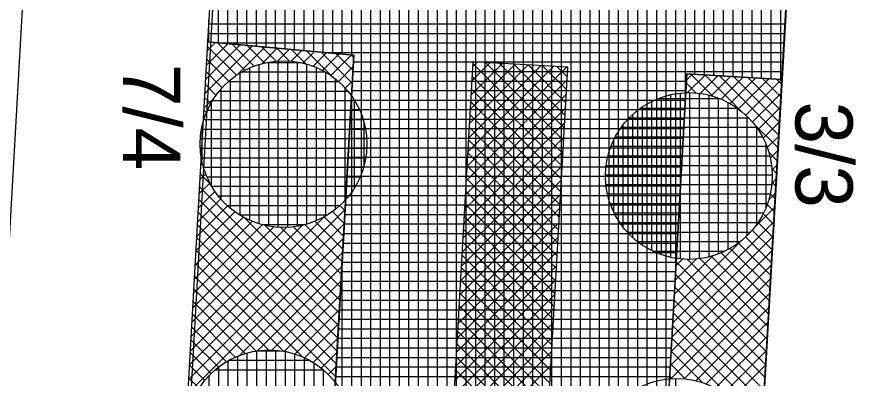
# Model space of a CAD drawing. Extents: x -565346 to -564154, y -1097386 to -1095620.
# Drawn here: x -564301.42 to -564283.52, y -1097157.44 to -1097149.85 of the extents above; entities that cross this region are included whole.
import ezdxf

# ---------------------------------------------------------------- set-up
doc = ezdxf.new("R2010")
doc.units = 0
for name, color, linetype in [('Vrstva 1', 7, 'Continuous'), ('Vrstva 13', 7, 'Continuous'), ('Vrstva 40', 7, 'Continuous'), ('Vrstva 41', 7, 'Continuous'), ('Vrstva 42', 7, 'Continuous'), ('Vrstva 43', 7, 'Continuous'), ('Vrstva 44', 7, 'Continuous')]:
    doc.layers.add(name, color=color, linetype=linetype)

msp = doc.modelspace()

# ---------------------------------------------------------------- linework, layer by layer
at = {"layer": 'Vrstva 1'}
for p, q in [((-564296.48, -1097064.53), (-564302.81, -1097176.11)), ((-564307.09, -1097322.09), (-564296.5, -1097135.53))]:
    msp.add_line(p, q, dxfattribs=at)
at = {"layer": 'Vrstva 13'}
msp.add_line((-564284.61, -1097137.94), (-564287.03, -1097180.53), dxfattribs=at)
at = {"layer": 'Vrstva 41'}
msp.add_line((-564294.347, -1097150.646), (-564297.42, -1097150.37), dxfattribs=at)
for points in [[(-564307.383, -1097332.191), (-564304.399, -1097332.838), (-564304.096, -1097322.37), (-564303.226, -1097307.04), (-564296.016, -1097180.02), (-564294.347, -1097150.646), (-564297.42, -1097150.37), (-564307.09, -1097322.09)], [(-564297.082, -1097322.329), (-564302.848, -1097333.175), (-564300.817, -1097333.615), (-564295.11, -1097322.88), (-564285.364, -1097151.156), (-564287.358, -1097151.043), (-564289.027, -1097180.417), (-564293.197, -1097253.877), (-564296.237, -1097307.437)]]:
    msp.add_lwpolyline(points, close=True, dxfattribs=at)
at = {"layer": 'Vrstva 42'}
for p, q in [((-564296.734, -1097150.432), (-564297.465, -1097151.163)), ((-564296.993, -1097150.408), (-564297.448, -1097150.863)), ((-564297.253, -1097150.385), (-564297.431, -1097150.563)), ((-564297.209, -1097150.389), (-564296.633, -1097150.965)), ((-564296.898, -1097150.417), (-564296.437, -1097150.878)), ((-564296.474, -1097150.455), (-564297.482, -1097151.462)), ((-564297.425, -1097150.456), (-564296.81, -1097151.07)), ((-564296.214, -1097150.478), (-564296.799, -1097151.063)), ((-564296.587, -1097150.445), (-564296.221, -1097150.811)), ((-564295.955, -1097150.502), (-564296.28, -1097150.827)), ((-564296.277, -1097150.473), (-564295.977, -1097150.772)), ((-564295.966, -1097150.501), (-564295.695, -1097150.771)), ((-564295.695, -1097150.525), (-564295.941, -1097150.77)), ((-564295.436, -1097150.548), (-564295.661, -1097150.773)), ((-564295.655, -1097150.529), (-564295.352, -1097150.831)), ((-564295.176, -1097150.572), (-564295.418, -1097150.813)), ((-564295.344, -1097150.556), (-564294.817, -1097151.084)), ((-564294.917, -1097150.595), (-564295.203, -1097150.881)), ((-564295.034, -1097150.584), (-564294.381, -1097151.237)), ((-564294.657, -1097150.618), (-564295.007, -1097150.968)), ((-564294.723, -1097150.612), (-564294.365, -1097150.97)), ((-564297.44, -1097150.724), (-564296.97, -1097151.194)), ((-564294.398, -1097150.641), (-564294.831, -1097151.075)), ((-564294.412, -1097150.64), (-564294.35, -1097150.702)), ((-564291.762, -1097150.793), (-564291.857, -1097150.888)), ((-564294.361, -1097150.887), (-564294.672, -1097151.199)), ((-564289.888, -1097150.899), (-564291.976, -1097152.987)), ((-564290.156, -1097150.884), (-564291.959, -1097152.687)), ((-564290.423, -1097150.869), (-564291.942, -1097152.387)), ((-564290.691, -1097150.854), (-564291.925, -1097152.088)), ((-564290.959, -1097150.838), (-564291.908, -1097151.788)), ((-564291.226, -1097150.823), (-564291.891, -1097151.488)), ((-564291.494, -1097150.808), (-564291.874, -1097151.188)), ((-564291.853, -1097150.82), (-564289.957, -1097152.716)), ((-564291.587, -1097150.803), (-564289.942, -1097152.448)), ((-564291.288, -1097150.82), (-564289.927, -1097152.181)), ((-564290.988, -1097150.837), (-564289.912, -1097151.913)), ((-564290.688, -1097150.854), (-564289.896, -1097151.645)), ((-564290.388, -1097150.871), (-564289.881, -1097151.378)), ((-564290.088, -1097150.888), (-564289.866, -1097151.11)), ((-564297.455, -1097150.991), (-564297.114, -1097151.333)), ((-564291.868, -1097151.088), (-564289.972, -1097152.984)), ((-564287.246, -1097151.049), (-564287.365, -1097151.169)), ((-564286.978, -1097151.065), (-564287.35, -1097151.436)), ((-564287.276, -1097151.048), (-564286.815, -1097151.509)), ((-564286.711, -1097151.08), (-564287.082, -1097151.452)), ((-564286.976, -1097151.065), (-564286.219, -1097151.822)), ((-564286.443, -1097151.095), (-564286.848, -1097151.5)), ((-564286.676, -1097151.082), (-564285.431, -1097152.327)), ((-564286.175, -1097151.11), (-564286.637, -1097151.572)), ((-564285.908, -1097151.125), (-564286.447, -1097151.664)), ((-564286.376, -1097151.099), (-564285.416, -1097152.06)), ((-564285.64, -1097151.141), (-564286.275, -1097151.776)), ((-564285.373, -1097151.156), (-564286.122, -1097151.905)), ((-564286.077, -1097151.116), (-564285.401, -1097151.792)), ((-564285.777, -1097151.133), (-564285.385, -1097151.524)), ((-564285.477, -1097151.15), (-564285.37, -1097151.257)), ((-564297.47, -1097151.259), (-564297.242, -1097151.488)), ((-564294.378, -1097151.187), (-564294.529, -1097151.338)), ((-564289.869, -1097151.163), (-564291.993, -1097153.287)), ((-564287.369, -1097151.238), (-564287.164, -1097151.442)), ((-564294.395, -1097151.487), (-564294.402, -1097151.494)), ((-564289.886, -1097151.463), (-564292.01, -1097153.587)), ((-564291.883, -1097151.356), (-564289.988, -1097153.251)), ((-564285.381, -1097151.447), (-564285.984, -1097152.05)), ((-564297.275, -1097151.539), (-564297.498, -1097151.762)), ((-564297.485, -1097151.527), (-564297.351, -1097151.661)), ((-564291.898, -1097151.623), (-564290.003, -1097153.519)), ((-564297.5, -1097151.795), (-564297.442, -1097151.853)), ((-564289.903, -1097151.763), (-564292.027, -1097153.887)), ((-564285.398, -1097151.747), (-564285.862, -1097152.211)), ((-564291.914, -1097151.891), (-564290.018, -1097153.787)), ((-564285.415, -1097152.047), (-564285.757, -1097152.389)), ((-564297.511, -1097152.058), (-564297.515, -1097152.062)), ((-564297.515, -1097152.062), (-564297.513, -1097152.065)), ((-564289.92, -1097152.063), (-564292.044, -1097154.187)), ((-564291.929, -1097152.158), (-564290.033, -1097154.054)), ((-564285.952, -1097152.089), (-564285.446, -1097152.595)), ((-564289.937, -1097152.362), (-564292.061, -1097154.487)), ((-564285.432, -1097152.347), (-564285.672, -1097152.586)), ((-564291.944, -1097152.426), (-564290.048, -1097154.322)), ((-564289.954, -1097152.662), (-564292.078, -1097154.786)), ((-564291.959, -1097152.694), (-564290.064, -1097154.589)), ((-564285.639, -1097152.685), (-564285.461, -1097152.863)), ((-564285.449, -1097152.647), (-564285.606, -1097152.804)), ((-564297.525, -1097152.92), (-564297.566, -1097152.961)), ((-564297.561, -1097152.866), (-564297.531, -1097152.895)), ((-564285.466, -1097152.946), (-564285.571, -1097153.052)), ((-564289.971, -1097152.962), (-564292.095, -1097155.086)), ((-564291.974, -1097152.961), (-564290.079, -1097154.857)), ((-564285.572, -1097153.034), (-564285.476, -1097153.13)), ((-564297.457, -1097153.135), (-564297.583, -1097153.261)), ((-564297.576, -1097153.133), (-564297.361, -1097153.348)), ((-564289.988, -1097153.262), (-564292.112, -1097155.386)), ((-564291.99, -1097153.229), (-564290.094, -1097155.125)), ((-564285.483, -1097153.246), (-564285.572, -1097153.335)), ((-564297.37, -1097153.331), (-564297.6, -1097153.561)), ((-564297.591, -1097153.401), (-564294.67, -1097156.322)), ((-564285.571, -1097153.318), (-564285.492, -1097153.398)), ((-564297.139, -1097153.666), (-564297.633, -1097154.16)), ((-564297.263, -1097153.507), (-564297.617, -1097153.86)), ((-564290.005, -1097153.562), (-564292.129, -1097155.686)), ((-564292.005, -1097153.497), (-564290.109, -1097155.392)), ((-564285.5, -1097153.546), (-564285.639, -1097153.685)), ((-564285.607, -1097153.566), (-564285.507, -1097153.666)), ((-564297, -1097153.809), (-564297.65, -1097154.46)), ((-564297.606, -1097153.669), (-564294.685, -1097156.59)), ((-564294.643, -1097153.804), (-564294.533, -1097153.914)), ((-564292.02, -1097153.764), (-564290.124, -1097155.66)), ((-564285.672, -1097153.783), (-564285.522, -1097153.933)), ((-564294.531, -1097153.886), (-564297.802, -1097157.157)), ((-564296.844, -1097153.936), (-564297.667, -1097154.759)), ((-564297.621, -1097153.937), (-564294.7, -1097156.858)), ((-564294.798, -1097153.932), (-564294.548, -1097154.181)), ((-564290.022, -1097153.862), (-564292.146, -1097155.986)), ((-564285.517, -1097153.846), (-564285.96, -1097154.289)), ((-564285.758, -1097153.98), (-564285.537, -1097154.201)), ((-564294.548, -1097154.186), (-564297.819, -1097157.457)), ((-564294.967, -1097154.039), (-564297.785, -1097156.857)), ((-564296.477, -1097154.135), (-564297.701, -1097155.359)), ((-564296.67, -1097154.045), (-564297.684, -1097155.059)), ((-564296.658, -1097154.051), (-564294.654, -1097156.055)), ((-564295.375, -1097154.203), (-564294.593, -1097154.984)), ((-564295.163, -1097154.132), (-564294.578, -1097154.717)), ((-564294.971, -1097154.041), (-564294.563, -1097154.449)), ((-564290.039, -1097154.162), (-564292.163, -1097156.286)), ((-564292.035, -1097154.032), (-564290.14, -1097155.928)), ((-564285.534, -1097154.146), (-564287.655, -1097156.267)), ((-564285.863, -1097154.158), (-564285.552, -1097154.468)), ((-564295.428, -1097154.217), (-564297.768, -1097156.558)), ((-564295.754, -1097154.26), (-564297.752, -1097156.258)), ((-564296.02, -1097154.244), (-564297.735, -1097155.958)), ((-564296.264, -1097154.205), (-564297.718, -1097155.659)), ((-564297.636, -1097154.205), (-564294.715, -1097157.125)), ((-564296.205, -1097154.221), (-564294.639, -1097155.787)), ((-564295.886, -1097154.258), (-564294.624, -1097155.519)), ((-564295.611, -1097154.249), (-564294.609, -1097155.252)), ((-564292.051, -1097154.3), (-564290.155, -1097156.195)), ((-564285.985, -1097154.319), (-564285.568, -1097154.736)), ((-564294.565, -1097154.486), (-564297.836, -1097157.757)), ((-564297.651, -1097154.472), (-564294.73, -1097157.393)), ((-564290.056, -1097154.462), (-564292.18, -1097156.586)), ((-564285.551, -1097154.446), (-564287.672, -1097156.566)), ((-564286.209, -1097154.538), (-564287.638, -1097155.967)), ((-564286.123, -1097154.464), (-564285.583, -1097155.004)), ((-564297.666, -1097154.74), (-564295.427, -1097156.979)), ((-564292.066, -1097154.567), (-564290.17, -1097156.463)), ((-564286.448, -1097154.704), (-564285.613, -1097155.539)), ((-564286.276, -1097154.593), (-564285.598, -1097155.271)), ((-564294.582, -1097154.786), (-564296.748, -1097156.952)), ((-564290.073, -1097154.762), (-564292.197, -1097156.886)), ((-564292.081, -1097154.835), (-564290.185, -1097156.731)), ((-564285.568, -1097154.746), (-564287.689, -1097156.866)), ((-564286.813, -1097154.859), (-564287.621, -1097155.667)), ((-564287.084, -1097154.917), (-564285.659, -1097156.342)), ((-564286.849, -1097154.869), (-564285.644, -1097156.074)), ((-564286.638, -1097154.797), (-564285.628, -1097155.807)), ((-564297.681, -1097155.008), (-564295.827, -1097156.862)), ((-564294.599, -1097155.086), (-564296.367, -1097156.853)), ((-564290.09, -1097155.061), (-564292.214, -1097157.185)), ((-564285.585, -1097155.045), (-564287.706, -1097157.166)), ((-564287.163, -1097154.926), (-564287.604, -1097155.367)), ((-564287.44, -1097154.921), (-564287.587, -1097155.067)), ((-564287.582, -1097154.984), (-564285.689, -1097156.877)), ((-564287.354, -1097154.93), (-564285.674, -1097156.61)), ((-564297.696, -1097155.276), (-564296.137, -1097156.835)), ((-564292.096, -1097155.102), (-564290.2, -1097156.998)), ((-564287.597, -1097155.252), (-564285.704, -1097157.145)), ((-564294.616, -1097155.385), (-564296.068, -1097156.837)), ((-564290.107, -1097155.361), (-564292.232, -1097157.485)), ((-564292.111, -1097155.37), (-564290.216, -1097157.266)), ((-564285.602, -1097155.345), (-564287.698, -1097157.441)), ((-564297.711, -1097155.543), (-564296.397, -1097156.858)), ((-564287.612, -1097155.52), (-564285.719, -1097157.413)), ((-564297.726, -1097155.811), (-564296.628, -1097156.91)), ((-564294.633, -1097155.685), (-564295.812, -1097156.864)), ((-564290.124, -1097155.661), (-564292.249, -1097157.785)), ((-564292.127, -1097155.638), (-564290.231, -1097157.533)), ((-564287.628, -1097155.787), (-564285.735, -1097157.68)), ((-564285.619, -1097155.645), (-564287.417, -1097157.443)), ((-564294.65, -1097155.985), (-564295.585, -1097156.92)), ((-564290.142, -1097155.961), (-564292.266, -1097158.085)), ((-564292.142, -1097155.905), (-564290.246, -1097157.801)), ((-564285.636, -1097155.945), (-564287.173, -1097157.482)), ((-564297.741, -1097156.079), (-564296.836, -1097156.985)), ((-564287.643, -1097156.055), (-564285.75, -1097157.948)), ((-564297.757, -1097156.347), (-564297.021, -1097157.082)), ((-564294.667, -1097156.285), (-564295.382, -1097157)), ((-564290.159, -1097156.261), (-564292.283, -1097158.385)), ((-564292.157, -1097156.173), (-564290.261, -1097158.069)), ((-564287.658, -1097156.323), (-564285.765, -1097158.216)), ((-564285.653, -1097156.245), (-564286.957, -1097157.549)), ((-564292.172, -1097156.441), (-564290.276, -1097158.336)), ((-564297.772, -1097156.614), (-564297.189, -1097157.197)), ((-564294.684, -1097156.585), (-564295.2, -1097157.1)), ((-564290.176, -1097156.561), (-564292.3, -1097158.685)), ((-564292.187, -1097156.708), (-564290.292, -1097158.604)), ((-564287.673, -1097156.59), (-564285.78, -1097158.483)), ((-564285.67, -1097156.545), (-564286.762, -1097157.636)), ((-564297.787, -1097156.882), (-564297.34, -1097157.329)), ((-564294.701, -1097156.885), (-564295.034, -1097157.218)), ((-564290.193, -1097156.861), (-564292.317, -1097158.985)), ((-564287.688, -1097156.858), (-564287.022, -1097157.524)), ((-564285.687, -1097156.845), (-564286.585, -1097157.742)), ((-564292.203, -1097156.976), (-564290.307, -1097158.872)), ((-564297.802, -1097157.15), (-564297.476, -1097157.476)), ((-564294.719, -1097157.185), (-564294.885, -1097157.352)), ((-564290.21, -1097157.161), (-564292.334, -1097159.285)), ((-564292.218, -1097157.244), (-564290.322, -1097159.139)), ((-564287.704, -1097157.126), (-564287.384, -1097157.445)), ((-564285.704, -1097157.144), (-564286.425, -1097157.866)), ((-564297.817, -1097157.418), (-564297.595, -1097157.64)), ((-564287.719, -1097157.393), (-564287.673, -1097157.439))]:
    msp.add_line(p, q, dxfattribs=at)
msp.add_lwpolyline([(-564300.922, -1097310.531), (-564298.925, -1097310.644), (-564291.523, -1097180.275), (-564289.854, -1097150.901), (-564291.851, -1097150.788), (-564293.52, -1097180.162), (-564300.73, -1097307.182)], close=True, dxfattribs=at)
at = {"layer": 'Vrstva 43'}
for p, q in [((-564286.99, -1097151.064), (-564286.99, -1097012.229)), ((-564287.19, -1097151.053), (-564287.19, -1097015.748)), ((-564287.39, -1097151.606), (-564287.39, -1097019.268)), ((-564287.59, -1097155.126), (-564287.59, -1097022.788)), ((-564287.79, -1097158.646), (-564287.79, -1097026.308)), ((-564287.99, -1097162.166), (-564287.99, -1097029.828)), ((-564288.19, -1097165.686), (-564288.19, -1097033.348)), ((-564288.39, -1097169.206), (-564288.39, -1097036.868)), ((-564288.59, -1097172.726), (-564288.59, -1097040.388)), ((-564288.79, -1097176.246), (-564288.79, -1097043.908)), ((-564288.99, -1097179.766), (-564288.99, -1097047.427)), ((-564289.19, -1097183.288), (-564289.19, -1097050.947)), ((-564289.39, -1097186.812), (-564289.39, -1097054.467)), ((-564289.59, -1097190.335), (-564289.59, -1097057.987)), ((-564289.79, -1097193.858), (-564289.79, -1097061.507)), ((-564289.99, -1097197.382), (-564289.99, -1097065.027)), ((-564290.19, -1097200.905), (-564290.19, -1097068.547)), ((-564290.39, -1097204.428), (-564290.39, -1097072.067)), ((-564290.59, -1097207.951), (-564290.59, -1097075.587)), ((-564290.79, -1097211.475), (-564290.79, -1097079.106)), ((-564290.99, -1097214.998), (-564290.99, -1097082.626)), ((-564291.19, -1097218.521), (-564291.19, -1097086.146)), ((-564291.39, -1097222.044), (-564291.39, -1097089.666)), ((-564291.59, -1097225.568), (-564291.59, -1097093.186)), ((-564291.79, -1097229.091), (-564291.79, -1097096.706)), ((-564291.99, -1097232.614), (-564291.99, -1097100.226)), ((-564292.19, -1097236.137), (-564292.19, -1097103.746)), ((-564292.39, -1097239.661), (-564292.39, -1097107.266)), ((-564292.59, -1097243.184), (-564292.59, -1097110.785)), ((-564292.79, -1097246.707), (-564292.79, -1097114.305)), ((-564292.99, -1097250.23), (-564292.99, -1097117.825)), ((-564293.19, -1097253.754), (-564293.19, -1097121.345)), ((-564293.39, -1097257.278), (-564293.39, -1097124.865)), ((-564293.59, -1097260.802), (-564293.59, -1097128.385)), ((-564293.79, -1097264.325), (-564293.79, -1097131.905)), ((-564293.99, -1097267.849), (-564293.99, -1097135.425)), ((-564294.19, -1097271.373), (-564294.19, -1097138.944)), ((-564296.59, -1097150.445), (-564296.59, -1097140.503)), ((-564296.39, -1097150.463), (-564296.39, -1097140.515)), ((-564296.19, -1097150.48), (-564296.19, -1097140.526)), ((-564295.99, -1097150.498), (-564295.99, -1097140.537)), ((-564295.79, -1097150.516), (-564295.79, -1097140.549)), ((-564295.59, -1097150.534), (-564295.59, -1097140.56)), ((-564295.39, -1097150.552), (-564295.39, -1097140.571)), ((-564295.19, -1097150.57), (-564295.19, -1097140.583)), ((-564294.99, -1097150.588), (-564294.99, -1097140.594)), ((-564296.79, -1097150.427), (-564296.79, -1097140.621)), ((-564294.79, -1097150.606), (-564294.79, -1097140.605)), ((-564294.59, -1097150.624), (-564294.59, -1097140.617)), ((-564294.39, -1097150.642), (-564294.39, -1097140.628)), ((-564286.79, -1097151.075), (-564286.79, -1097141.059)), ((-564286.59, -1097151.087), (-564286.59, -1097141.07)), ((-564286.39, -1097151.098), (-564286.39, -1097141.082)), ((-564286.19, -1097151.109), (-564286.19, -1097141.093)), ((-564285.99, -1097151.121), (-564285.99, -1097141.105)), ((-564285.79, -1097151.132), (-564285.79, -1097141.116)), ((-564285.59, -1097151.143), (-564285.59, -1097141.127)), ((-564285.39, -1097151.155), (-564285.39, -1097141.139)), ((-564296.99, -1097150.409), (-564296.99, -1097143.716)), ((-564297.19, -1097150.391), (-564297.19, -1097146.811)), ((-564297.39, -1097150.373), (-564297.39, -1097149.906)), ((-564297.395, -1097149.99), (-564285.298, -1097149.99)), ((-564297.408, -1097150.19), (-564285.31, -1097150.19)), ((-564297.197, -1097150.39), (-564285.321, -1097150.39)), ((-564294.971, -1097150.59), (-564285.332, -1097150.59)), ((-564294.355, -1097150.79), (-564285.344, -1097150.79)), ((-564294.367, -1097150.99), (-564285.355, -1097150.99)), ((-564294.378, -1097151.19), (-564287.366, -1097151.19)), ((-564294.39, -1097274.897), (-564294.39, -1097151.403)), ((-564294.389, -1097151.39), (-564287.378, -1097151.39)), ((-564294.401, -1097151.59), (-564287.389, -1097151.59)), ((-564294.412, -1097151.79), (-564287.4, -1097151.79)), ((-564294.423, -1097151.99), (-564287.412, -1097151.99)), ((-564294.435, -1097152.19), (-564287.423, -1097152.19)), ((-564294.446, -1097152.39), (-564287.435, -1097152.39)), ((-564294.457, -1097152.59), (-564287.446, -1097152.59)), ((-564294.469, -1097152.79), (-564287.457, -1097152.79)), ((-564294.48, -1097152.99), (-564287.469, -1097152.99)), ((-564294.491, -1097153.19), (-564287.48, -1097153.19)), ((-564294.503, -1097153.39), (-564287.491, -1097153.39)), ((-564294.514, -1097153.59), (-564287.503, -1097153.59)), ((-564294.525, -1097153.79), (-564287.514, -1097153.79)), ((-564294.537, -1097153.99), (-564287.525, -1097153.99)), ((-564294.548, -1097154.19), (-564287.537, -1097154.19)), ((-564294.56, -1097154.39), (-564287.548, -1097154.39)), ((-564294.571, -1097154.59), (-564287.56, -1097154.59)), ((-564294.582, -1097154.79), (-564287.571, -1097154.79)), ((-564294.594, -1097154.99), (-564287.582, -1097154.99)), ((-564294.59, -1097278.421), (-564294.59, -1097154.926)), ((-564294.605, -1097155.19), (-564287.594, -1097155.19)), ((-564294.616, -1097155.39), (-564287.605, -1097155.39)), ((-564294.628, -1097155.59), (-564287.616, -1097155.59)), ((-564294.639, -1097155.79), (-564287.628, -1097155.79)), ((-564294.65, -1097155.99), (-564287.639, -1097155.99)), ((-564294.662, -1097156.19), (-564287.65, -1097156.19)), ((-564294.673, -1097156.39), (-564287.662, -1097156.39)), ((-564294.684, -1097156.59), (-564287.673, -1097156.59)), ((-564294.696, -1097156.79), (-564287.685, -1097156.79)), ((-564294.707, -1097156.99), (-564287.696, -1097156.99)), ((-564294.719, -1097157.19), (-564287.707, -1097157.19)), ((-564294.73, -1097157.39), (-564287.719, -1097157.39))]:
    msp.add_line(p, q, dxfattribs=at)
msp.add_lwpolyline([(-564283.37, -1096906.18), (-564284.87, -1096930.83), (-564282.373, -1096930.972), (-564294.286, -1097140.634), (-564296.782, -1097140.492), (-564297.42, -1097150.37), (-564294.347, -1097150.646), (-564303.226, -1097307.04), (-564304.096, -1097322.37), (-564304.399, -1097332.838), (-564302.848, -1097333.175), (-564297.082, -1097322.329), (-564293.197, -1097253.877), (-564289.027, -1097180.417), (-564287.358, -1097151.043), (-564285.364, -1097151.156), (-564284.798, -1097141.172), (-564286.791, -1097141.059), (-564274.888, -1096931.397), (-564272.899, -1096931.51), (-564271.475, -1096906.55)], dxfattribs=at)
at = {"layer": 'Vrstva 44'}
for p, q in [((-564296.168, -1097150.8), (-564295.472, -1097150.8)), ((-564296.14, -1097150.794), (-564296.14, -1097154.233)), ((-564295.94, -1097150.769), (-564295.94, -1097154.258)), ((-564295.74, -1097150.768), (-564295.74, -1097154.261)), ((-564295.54, -1097150.789), (-564295.54, -1097154.241)), ((-564296.54, -1097150.92), (-564296.54, -1097154.108)), ((-564296.34, -1097150.844), (-564296.34, -1097154.185)), ((-564295.34, -1097150.833), (-564295.34, -1097154.195)), ((-564295.14, -1097150.903), (-564295.14, -1097154.123)), ((-564296.74, -1097151.025), (-564296.74, -1097154.003)), ((-564296.696, -1097151), (-564294.949, -1097151)), ((-564294.94, -1097151.005), (-564294.94, -1097154.024)), ((-564294.74, -1097151.141), (-564294.74, -1097153.887)), ((-564296.976, -1097151.2), (-564294.67, -1097151.2)), ((-564296.94, -1097151.17), (-564296.94, -1097153.859)), ((-564294.54, -1097151.327), (-564294.54, -1097153.704)), ((-564297.17, -1097151.4), (-564294.474, -1097151.4)), ((-564297.14, -1097151.363), (-564297.14, -1097153.665)), ((-564287.7, -1097151.479), (-564287.7, -1097154.891)), ((-564287.5, -1097151.445), (-564287.5, -1097154.923)), ((-564287.3, -1097151.434), (-564287.3, -1097154.932)), ((-564287.1, -1097151.448), (-564287.1, -1097154.919)), ((-564286.9, -1097151.486), (-564286.9, -1097154.883)), ((-564297.34, -1097151.644), (-564297.34, -1097153.386)), ((-564297.314, -1097151.6), (-564294.333, -1097151.6)), ((-564294.34, -1097151.588), (-564294.34, -1097153.442)), ((-564288.1, -1097151.62), (-564288.1, -1097154.747)), ((-564287.966, -1097151.56), (-564286.667, -1097151.56)), ((-564287.9, -1097151.536), (-564287.9, -1097154.832)), ((-564286.7, -1097151.548), (-564286.7, -1097154.822)), ((-564286.5, -1097151.636), (-564286.5, -1097154.73)), ((-564297.419, -1097151.8), (-564294.226, -1097151.8)), ((-564288.33, -1097151.76), (-564286.302, -1097151.76)), ((-564288.3, -1097151.739), (-564288.3, -1097154.629)), ((-564286.3, -1097151.761), (-564286.3, -1097154.607)), ((-564297.493, -1097152), (-564294.151, -1097152)), ((-564294.14, -1097152.041), (-564294.14, -1097152.991)), ((-564288.564, -1097151.96), (-564286.067, -1097151.96)), ((-564288.5, -1097151.896), (-564288.5, -1097154.471)), ((-564286.1, -1097151.926), (-564286.1, -1097154.44)), ((-564297.543, -1097152.2), (-564294.103, -1097152.2)), ((-564297.54, -1097152.187), (-564297.54, -1097152.841)), ((-564288.735, -1097152.16), (-564285.899, -1097152.16)), ((-564288.7, -1097152.116), (-564288.7, -1097154.252)), ((-564285.9, -1097152.158), (-564285.9, -1097154.211)), ((-564297.568, -1097152.4), (-564294.078, -1097152.4)), ((-564288.858, -1097152.36), (-564285.773, -1097152.36)), ((-564288.949, -1097152.56), (-564285.683, -1097152.56)), ((-564288.9, -1097152.441), (-564288.9, -1097153.925)), ((-564285.7, -1097152.515), (-564285.7, -1097153.851)), ((-564297.57, -1097152.6), (-564294.076, -1097152.6)), ((-564289.014, -1097152.76), (-564285.62, -1097152.76)), ((-564297.548, -1097152.8), (-564294.096, -1097152.8)), ((-564297.502, -1097153), (-564294.143, -1097153)), ((-564289.05, -1097152.96), (-564285.581, -1097152.96)), ((-564297.431, -1097153.2), (-564294.215, -1097153.2)), ((-564289.064, -1097153.16), (-564285.567, -1097153.16)), ((-564297.331, -1097153.4), (-564294.315, -1097153.4)), ((-564289.055, -1097153.36), (-564285.577, -1097153.36)), ((-564297.193, -1097153.6), (-564294.452, -1097153.6)), ((-564289.024, -1097153.56), (-564285.609, -1097153.56)), ((-564297.008, -1097153.8), (-564294.637, -1097153.8)), ((-564288.968, -1097153.76), (-564285.665, -1097153.76)), ((-564296.745, -1097154), (-564294.9, -1097154)), ((-564288.882, -1097153.96), (-564285.748, -1097153.96)), ((-564296.289, -1097154.2), (-564295.356, -1097154.2)), ((-564288.767, -1097154.16), (-564285.866, -1097154.16)), ((-564288.61, -1097154.36), (-564286.02, -1097154.36)), ((-564288.397, -1097154.56), (-564286.237, -1097154.56)), ((-564288.073, -1097154.76), (-564286.555, -1097154.76)), ((-564296.39, -1097156.856), (-564296.39, -1097160.312)), ((-564296.343, -1097156.85), (-564295.898, -1097156.85)), ((-564296.19, -1097156.837), (-564296.19, -1097160.332)), ((-564295.99, -1097156.841), (-564295.99, -1097160.328)), ((-564295.79, -1097156.867), (-564295.79, -1097160.3)), ((-564296.99, -1097157.066), (-564296.99, -1097160.102)), ((-564296.961, -1097157.05), (-564295.283, -1097157.05)), ((-564296.79, -1097156.968), (-564296.79, -1097160.201)), ((-564296.59, -1097156.898), (-564296.59, -1097160.27)), ((-564295.59, -1097156.918), (-564295.59, -1097160.249)), ((-564295.39, -1097156.997), (-564295.39, -1097160.172)), ((-564297.19, -1097157.197), (-564297.19, -1097159.97)), ((-564295.19, -1097157.105), (-564295.19, -1097160.063)), ((-564297.39, -1097157.38), (-564297.39, -1097159.788)), ((-564297.252, -1097157.25), (-564294.993, -1097157.25)), ((-564294.99, -1097157.252), (-564294.99, -1097159.915)), ((-564287.6, -1097157.436), (-564287.6, -1097160.933))]:
    msp.add_line(p, q, dxfattribs=at)
for centre in [(-564295.823, -1097152.514), (-564287.316, -1097153.184), (-564296.123, -1097158.584), (-564287.574, -1097159.184)]:
    msp.add_circle(centre, 1.75, dxfattribs=at)

# ---------------------------------------------------------------- texts
at = {"layer": 'Vrstva 40'}
for s, p in [('7/4', (-564299.19, -1097150.83)), ('3/3', (-564285.08, -1097151.62))]:
    msp.add_text(s, height=1.2, rotation=270, dxfattribs=at).set_placement(p)

doc.saveas('drawing.dxf')
